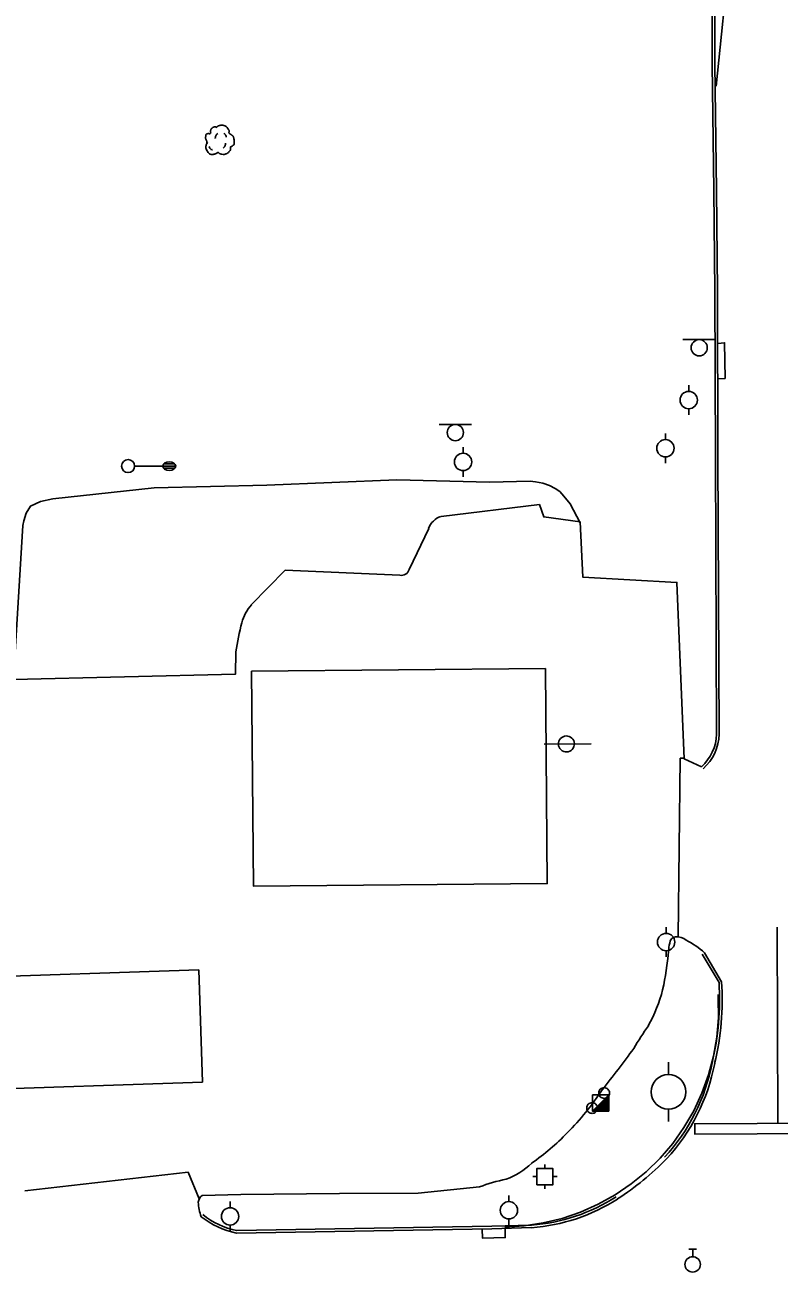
# Model space of a CAD drawing. Extents: x 2145380 to 2156929, y 139568 to 149130.
# Drawn here: x 2150703.6 to 2150877.7, y 148319.4 to 148607.1 of the extents above; entities that cross this region are included whole.
import ezdxf

# ---------------------------------------------------------------- set-up
doc = ezdxf.new("R2010")
doc.units = 0
for name, color, linetype in [('Default', 7, 'Continuous'), ('TOPO_Asphalt', 7, 'Continuous'), ('TOPO_Building', 7, 'Continuous'), ('TOPO_Curb Back', 7, 'Continuous'), ('TOPO_Dirt Grav', 7, 'Continuous'), ('TOPO_DRAIN_Inlet Grate', 7, 'Continuous'), ('TOPO_Light Pole', 7, 'Continuous'), ('TOPO_Misc', 7, 'Continuous'), ('TOPO_Misc Line', 7, 'Continuous'), ('TOPO_Power Pole', 7, 'Continuous'), ('TOPO_Sign', 7, 'Continuous'), ('TOPO_Traffic Signal', 7, 'Continuous'), ('TOPO_Tree', 7, 'Continuous'), ('TOPO_Water Valve', 7, 'Continuous')]:
    doc.layers.add(name, color=color, linetype=linetype)

# ---------------------------------------------------------------- blocks, each defined once
blk = doc.blocks.new('POWPOL')
at = {"layer": 'TOPO_Power Pole'}
for p, q in [((0, 10.16), (0, 17.34)), ((0, -10.16), (0, -17.34))]:
    blk.add_line(p, q, dxfattribs=at)
blk.add_circle((0, 0), 10.16, dxfattribs=at)
blk = doc.blocks.new('LP')
at = {"layer": 'TOPO_Light Pole'}
blk.add_line((3.81, 0), (20.32, 0), dxfattribs=at)
for points in [[(20.32, 0), (27.94, 0)], [(20.32, 0), (23.5, 0)], [(20.83, 1.27), (27.43, 1.27)], [(20.83, 1.27), (23.5, 1.27)], [(23.71, 1.27), (27.43, 1.27)], [(23.71, 0), (27.94, 0)], [(20.83, -1.27), (27.43, -1.27)], [(20.83, -1.27), (23.5, -1.27)], [(23.71, -1.27), (27.43, -1.27)]]:
    blk.add_lwpolyline(points, dxfattribs=at)
blk.add_circle((0, 0), 3.81, dxfattribs=at)
blk.add_ellipse((24.13, 0), major_axis=(3.81, 0), ratio=0.666667, dxfattribs=at)
blk = doc.blocks.new('TRFSIG')
at = {"layer": 'TOPO_Traffic Signal'}
for p, q in [((0.04, 4.66), (0.04, 7.04)), ((-4.7, -0.09), (-7.08, -0.09)), ((0.04, -4.83), (0.04, -7.22)), ((4.79, -0.09), (7.17, -0.09))]:
    blk.add_line(p, q, dxfattribs=at)
blk.add_lwpolyline([(-4.7, -4.85), (4.81, -4.83), (4.79, 4.67), (-4.72, 4.66), (-4.7, -4.85)], dxfattribs=at)
blk = doc.blocks.new('POST')
at = {"layer": 'TOPO_Misc'}
for start, end in [(89.99996, 180.00004), (179.99996, 270.00004), (359.99996, 90.00004), (269.99996, 0.00004)]:
    blk.add_arc((-0.01, 0.03), 3.16, start, end, dxfattribs=at)
blk = doc.blocks.new('TREE')
at = {"layer": 'TOPO_Tree'}
for points in [[(-14.1, -0.4), (-14.2, 0.5), (-14.4, 1.4), (-14.6, 2.3), (-14.8, 3.2), (-15.5, 4), (-15.7, 4.9), (-15.8, 5.6), (-15.7, 6.3), (-15.7, 7), (-15.6, 7.9), (-15.7, 8.8), (-15.1, 9.7), (-14.6, 10.4), (-13.8, 10.5), (-13, 10.7), (-12.2, 11), (-11.1, 10), (-10.4, 10.7), (-9.4, 11.7), (-10.3, 13.3), (-9.8, 14.4), (-9.6, 15.1), (-9.3, 15.9), (-8.8, 16.5), (-8.2, 17.3), (-7.5, 17.7), (-6.7, 18.1), (-6.1, 18.4), (-5.6, 18.6), (-5.1, 18.7), (-4.5, 18.7), (-4, 18.5), (-3.5, 18.1)], [(-3.5, 17.6), (-3.1, 18.3), (-2.6, 18.8), (-1.9, 19.2), (-1, 19.7), (-0.2, 20), (0.7, 20.2), (1.6, 20.5), (2.5, 20.8), (3.4, 20.8), (4.1, 20.7), (4.8, 20.5), (5.5, 20.2), (6.4, 19.9), (7.3, 19.7), (8.2, 19.2), (9.4, 18.4), (10, 17.2), (10.8, 16), (11.2, 15.3), (11.6, 14.6), (11.9, 13.9), (12.2, 13.1), (11.4, 12), (11.9, 11.2), (12, 11), (12.2, 10.9), (12.4, 10.7), (12.9, 10.4), (13.5, 10), (14, 9.7), (14.7, 9.2), (15.4, 8.7), (16.1, 8.1), (16.7, 7.5), (16.9, 6.7), (17.1, 6), (17.6, 4.4), (17.7, 2.8), (17.7, 1.2), (17.7, -0.2), (17.8, -2.2), (16.6, -3), (15.5, -3.8), (14.3, -4.6), (13.2, -5.3)], [(13.2, -5.3), (13.3, -5.8), (13.4, -6.3), (13.4, -6.7), (13.8, -8.5), (12.2, -10), (10.8, -11.5), (10, -12.3), (9.1, -12.8), (8.2, -13.1), (6, -13.8), (3.3, -13.6), (1.3, -13.1), (0.5, -12.9), (-0.1, -11.4), (-0.8, -11.5), (-2, -11.6), (-3.3, -12.8), (-4.5, -13.1), (-6.1, -13.5), (-7.8, -14), (-9.3, -13.6), (-11.4, -13.1), (-12.8, -11.4), (-14.1, -9.4), (-15.3, -7.3), (-15.6, -5.1), (-15.1, -3), (-14.9, -1.9), (-13.9, -0.8), (-13.5, 0.1)], [(-4.2, 5.1), (-4.5, 6.1), (-4.3, 7.2), (-3.8, 8.2), (-3.3, 9.3), (-2.7, 10.3), (-1.6, 11)], [(5.9, 11.2), (6.5, 10.7), (7, 10.2), (7.4, 9.5), (7.9, 8.6), (8.3, 7.6), (8.5, 6.6)], [(-11.4, -4.5), (-11.5, -5.4), (-11, -6.3), (-10.1, -7.2), (-9.3, -8), (-8.5, -8.3), (-7.7, -8.1)], [(4.8, -6.3), (5.7, -5.7), (6.3, -4.9), (6.8, -3.9), (7.4, -2.8), (7.6, -1.7), (7.5, -0.6)]]:
    blk.add_open_spline(points, degree=3, dxfattribs=at)
blk = doc.blocks.new('WATVAL')
at = {"layer": 'Default'}
for p, q in [((-2.25, 9), (2.25, 9)), ((0, 4.5), (0, 9))]:
    blk.add_line(p, q, dxfattribs=at)
blk.add_circle((0, 0), 4.5, dxfattribs=at)

msp = doc.modelspace()

# ---------------------------------------------------------------- linework, layer by layer
at = {"layer": 'TOPO_Asphalt'}
for points in [[(2150875.03, 148801.68), (2150875.51, 148772.7), (2150875.42, 148758.36), (2150874.48, 148738.93), (2150872.77, 148718.13), (2150871.16, 148691.44), (2150869.68, 148669.25), (2150867.96, 148640.65), (2150866.34, 148623.78), (2150863.14, 148592.97)], [(2150859.75, 148435.92), (2150855.79, 148437.74), (2150854.12, 148478.45), (2150832.38, 148479.69), (2150831.77, 148492.44), (2150823.38, 148493.58), (2150822.38, 148496.43), (2150799.67, 148493.68)], [(2150796.82, 148490.92), (2150792.3, 148481.44)], [(2150790.15, 148480.11), (2150763.68, 148481.28), (2150755.89, 148473.28)], [(2150752.35, 148462.45), (2150752.23, 148457.27), (2150701.02, 148456.07), (2150698.83, 148404.49), (2150691.08, 148413.27)], [(2150854.39, 148396.7), (2150854.9, 148437.89), (2150855.78, 148437.93)], [(2150743.86, 148336.21), (2150741.3, 148342.41), (2150703.64, 148338.12)], [(2150808.54, 148339), (2150794.39, 148337.58), (2150776.24, 148337.48), (2150753.46, 148337.21), (2150744.52, 148337.03)]]:
    msp.add_lwpolyline(points, dxfattribs=at)
for centre, radius, start, end in [((2150801.18, 148489.27), 4.67, 108.9694, 159.2862), ((2150790.53, 148481.9), 1.83, 257.8636, 345.3955), ((2150764.32, 148466.17), 11.02, 139.8469, 164.3041), ((2150803.72, 148455.51), 51.84, 164.7376, 172.3022), ((2150866.98, 148392.13), 14.87, 167.8822, 175.0653), ((2150854.12, 148395.05), 1.69, 101.5335, 173.1693), ((2150854.05, 148393.42), 3.3, 48.6784, 94.8172), ((2150847.54, 148378.49), 19.46, 48.3143, 63.4541), ((2150793.38, 148397.69), 58.94, 347.0552, 355.8335), ((2150818.15, 148392.68), 33.67, 330.6841, 345.9263), ((2150921.09, 148325.43), 89.38, 145.3991, 149.3825), ((2150648.34, 148512.81), 241.81, 321.2273, 324.0807), ((2150782.9, 148397.12), 64.73, 315.1643, 326.4904), ((2150791.13, 148387.34), 52, 304.5072, 316.4034), ((2150808.47, 148357.18), 17.56, 290.8008, 313.6709), ((2150805.85, 148389.9), 63.85, 302.7664, 315.9115), ((2150822.59, 148301.67), 39.89, 101.4066, 110.6301), ((2150745.96, 148335.2), 2.33, 128.1933, 173.9403), ((2150754.67, 148335.95), 11.04, 182.6484, 200.2749)]:
    msp.add_arc(centre, radius, start, end, dxfattribs=at)
at = {"layer": 'TOPO_Building'}
msp.add_lwpolyline([(2150823.76, 148458.57), (2150755.95, 148457.98), (2150756.38, 148408.38), (2150824.19, 148408.97)], close=True, dxfattribs=at)
at = {"layer": 'TOPO_Curb Back'}
for points in [[(2150862.41, 148638.29), (2150862.25, 148619), (2150862.26, 148597.94), (2150862.62, 148568.92), (2150862.89, 148545.65)], [(2150863.01, 148638.28), (2150862.85, 148619), (2150862.86, 148597.95), (2150863.22, 148568.92), (2150863.49, 148545.65)], [(2150863.26, 148443.45), (2150862.98, 148507.55), (2150862.89, 148545.65)], [(2150863.86, 148443.44), (2150863.58, 148507.55), (2150863.49, 148545.65)], [(2150863.83, 148386.16), (2150859.96, 148392.72)], [(2150864.42, 148386.34), (2150860.48, 148393.02)], [(2150814.38, 148329.74), (2150818.85, 148330.01), (2150823.28, 148330.68), (2150827.63, 148331.73), (2150831.86, 148333.18), (2150835.96, 148334.99), (2150839.87, 148337.16), (2150843.58, 148339.67), (2150847.04, 148342.51), (2150850.24, 148345.64), (2150853.15, 148349.04), (2150855.74, 148352.69), (2150858, 148356.56), (2150859.9, 148360.61), (2150861.43, 148364.82), (2150862.58, 148369.14), (2150863.34, 148373.55), (2150863.71, 148378.01), (2150863.67, 148382.49), (2150863.61, 148383.4)], [(2150752.45, 148328.34), (2150811.4, 148329.31), (2150820.57, 148329.6)], [(2150752.51, 148328.94), (2150811.39, 148329.91), (2150820.54, 148330.2)]]:
    msp.add_lwpolyline(points, dxfattribs=at)
for centre, radius, start, end in [((2150852.74, 148443.78), 10.53, 311.7713, 358.2172), ((2150852.74, 148443.78), 11.13, 311.7725, 358.2726), ((2150801.88, 148382.14), 62.08, 346.455, 3.7155), ((2150801.87, 148382.14), 62.69, 346.4681, 3.8465), ((2150818.64, 148375.98), 44.4, 317.3118, 349.1124), ((2150818.64, 148375.98), 45, 317.3117, 349.0947), ((2150817.38, 148372.22), 42.15, 274.3036, 302.5945), ((2150817.38, 148372.22), 42.75, 274.2856, 302.5946), ((2150756.29, 148347.22), 19.27, 231.5566, 258.5065), ((2150756.29, 148347.22), 18.67, 231.5576, 258.3072)]:
    msp.add_arc(centre, radius, start, end, dxfattribs=at)
at = {"layer": 'TOPO_Dirt Grav'}
msp.add_lwpolyline([(2150701.02, 148456.07), (2150703.19, 148491.56), (2150703.41, 148492.65), (2150703.95, 148494.41), (2150704.9, 148496.02), (2150707.21, 148497.14), (2150710.06, 148497.72), (2150733.46, 148500.25), (2150759.47, 148500.91), (2150789.45, 148502.1), (2150810.83, 148501.56), (2150820.22, 148501.82), (2150821.47, 148501.68), (2150823.15, 148501.39), (2150824.68, 148500.84), (2150826.04, 148500.14), (2150827.06, 148499.44), (2150828.05, 148498.38), (2150829.49, 148496.57), (2150831.78, 148492.2)], dxfattribs=at)
at = {"layer": 'TOPO_DRAIN_Inlet Grate'}
for points in [[(2150863.54, 148525.42), (2150865.22, 148525.53), (2150865.12, 148533.75), (2150863.52, 148533.58)], [(2150814.49, 148329.41), (2150814.5, 148327.3), (2150809.28, 148327.17), (2150809.15, 148329.28)]]:
    msp.add_lwpolyline(points, dxfattribs=at)
at = {"layer": 'TOPO_Misc'}
for p, q in [((2150834.65, 148356.46), (2150838.38, 148360.21)), ((2150836.11, 148357.93), (2150838.38, 148357.93)), ((2150836.3, 148358.12), (2150838.38, 148358.12)), ((2150836.49, 148358.31), (2150838.38, 148358.31)), ((2150836.67, 148358.49), (2150838.38, 148358.49)), ((2150836.86, 148358.68), (2150838.38, 148358.68)), ((2150837.04, 148358.87), (2150838.38, 148358.87)), ((2150837.23, 148359.06), (2150838.38, 148359.06)), ((2150837.41, 148359.24), (2150838.38, 148359.24)), ((2150837.6, 148359.43), (2150838.38, 148359.43)), ((2150837.8, 148359.62), (2150838.38, 148359.62)), ((2150837.98, 148359.8), (2150838.38, 148359.8)), ((2150838.17, 148359.99), (2150838.38, 148359.99)), ((2150838.35, 148360.17), (2150838.38, 148360.17)), ((2150834.8, 148356.62), (2150838.39, 148356.62)), ((2150834.99, 148356.82), (2150838.39, 148356.82)), ((2150835.17, 148357), (2150838.39, 148357)), ((2150835.36, 148357.19), (2150838.39, 148357.19)), ((2150835.55, 148357.37), (2150838.39, 148357.37)), ((2150835.74, 148357.56), (2150838.39, 148357.56)), ((2150835.93, 148357.75), (2150838.39, 148357.75))]:
    msp.add_line(p, q, dxfattribs=at)
msp.add_lwpolyline([(2150838.39, 148356.47), (2150838.38, 148360.21), (2150834.64, 148360.21), (2150834.65, 148356.46), (2150838.39, 148356.47)], dxfattribs=at)
at = {"layer": 'TOPO_Misc Line'}
msp.add_line((2150877.39, 148353.68), (2150877.25, 148398.89), dxfattribs=at)
for points in [[(2150744.62, 148363.14), (2150689.67, 148361.32), (2150688.81, 148387.24), (2150743.76, 148389.07)], [(2150901.39, 148351.38), (2150858.25, 148351.15), (2150858.24, 148353.57), (2150901.38, 148353.81)]]:
    msp.add_lwpolyline(points, close=True, dxfattribs=at)
at = {"layer": 'TOPO_Sign'}
for points in [[(2150855.51, 148534.46), (2150863, 148534.47)], [(2150859.26, 148534.46), (2150859.26, 148534.46)], [(2150857.39, 148532.59), (2150857.39, 148532.59)], [(2150859.26, 148530.73), (2150859.26, 148530.73)], [(2150861.12, 148532.59), (2150861.12, 148532.59)], [(2150799.22, 148514.89), (2150806.71, 148514.9)], [(2150802.97, 148514.89), (2150802.97, 148514.89)], [(2150801.1, 148513.02), (2150801.1, 148513.02)], [(2150802.97, 148511.15), (2150802.97, 148511.15)], [(2150804.84, 148513.02), (2150804.84, 148513.02)], [(2150823.47, 148441.17), (2150834.35, 148441.23)]]:
    msp.add_lwpolyline(points, dxfattribs=at)
for centre, radius, start, end in [((2150859.26, 148532.59), 1.87, 90, 180), ((2150859.26, 148532.59), 1.87, 360, 90), ((2150859.26, 148532.59), 1.87, 180, 270), ((2150859.26, 148532.59), 1.87, 270, 0), ((2150802.97, 148513.02), 1.87, 90, 180), ((2150802.97, 148513.02), 1.87, 360, 90), ((2150802.97, 148513.02), 1.87, 180, 270), ((2150802.97, 148513.02), 1.87, 270, 0), ((2150828.61, 148441.19), 1.84, 47.4196, 227.4196), ((2150828.61, 148441.19), 1.84, 227.4196, 47.4196)]:
    msp.add_arc(centre, radius, start, end, dxfattribs=at)

# ---------------------------------------------------------------- block references
at = {"layer": 'TOPO_Light Pole', "xscale": 0.39370000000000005, "yscale": 0.3937000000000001}
msp.add_blockref('LP', (2150727.45, 148505.29), dxfattribs=at)
at = {"layer": 'TOPO_Misc', "xscale": 0.39370000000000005, "yscale": 0.3937000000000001}
for p in [(2150837.31, 148360.65), (2150834.54, 148357.18)]:
    msp.add_blockref('POST', p, dxfattribs=at)
at = {"layer": 'TOPO_Power Pole'}
for p, xscale, yscale in [((2150856.84, 148520.53), 0.19685000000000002, 0.19685000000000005), ((2150851.47, 148509.41), 0.19685000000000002, 0.19685000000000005), ((2150804.77, 148506.25), 0.19685000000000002, 0.19685000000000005), ((2150851.63, 148395.48), 0.19685000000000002, 0.19685000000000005), ((2150852.16, 148360.91), 0.39370000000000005, 0.3937000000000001), ((2150750.99, 148332.18), 0.19685000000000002, 0.19685000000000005), ((2150815.33, 148333.6), 0.19685000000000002, 0.19685000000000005)]:
    msp.add_blockref('POWPOL', p, dxfattribs=dict(at, xscale=xscale, yscale=yscale))
at = {"layer": 'TOPO_Traffic Signal', "xscale": 0.39370000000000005, "yscale": 0.3937000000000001}
msp.add_blockref('TRFSIG', (2150823.62, 148341.4), dxfattribs=at)
at = {"layer": 'TOPO_Tree', "xscale": 0.19685000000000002, "yscale": 0.19685000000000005}
msp.add_blockref('TREE', (2150748.44, 148579.89), dxfattribs=at)
at = {"layer": 'TOPO_Water Valve', "xscale": 0.39370000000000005, "yscale": 0.3937000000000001}
msp.add_blockref('WATVAL', (2150857.75, 148321.12), dxfattribs=at)

doc.saveas('drawing.dxf')
